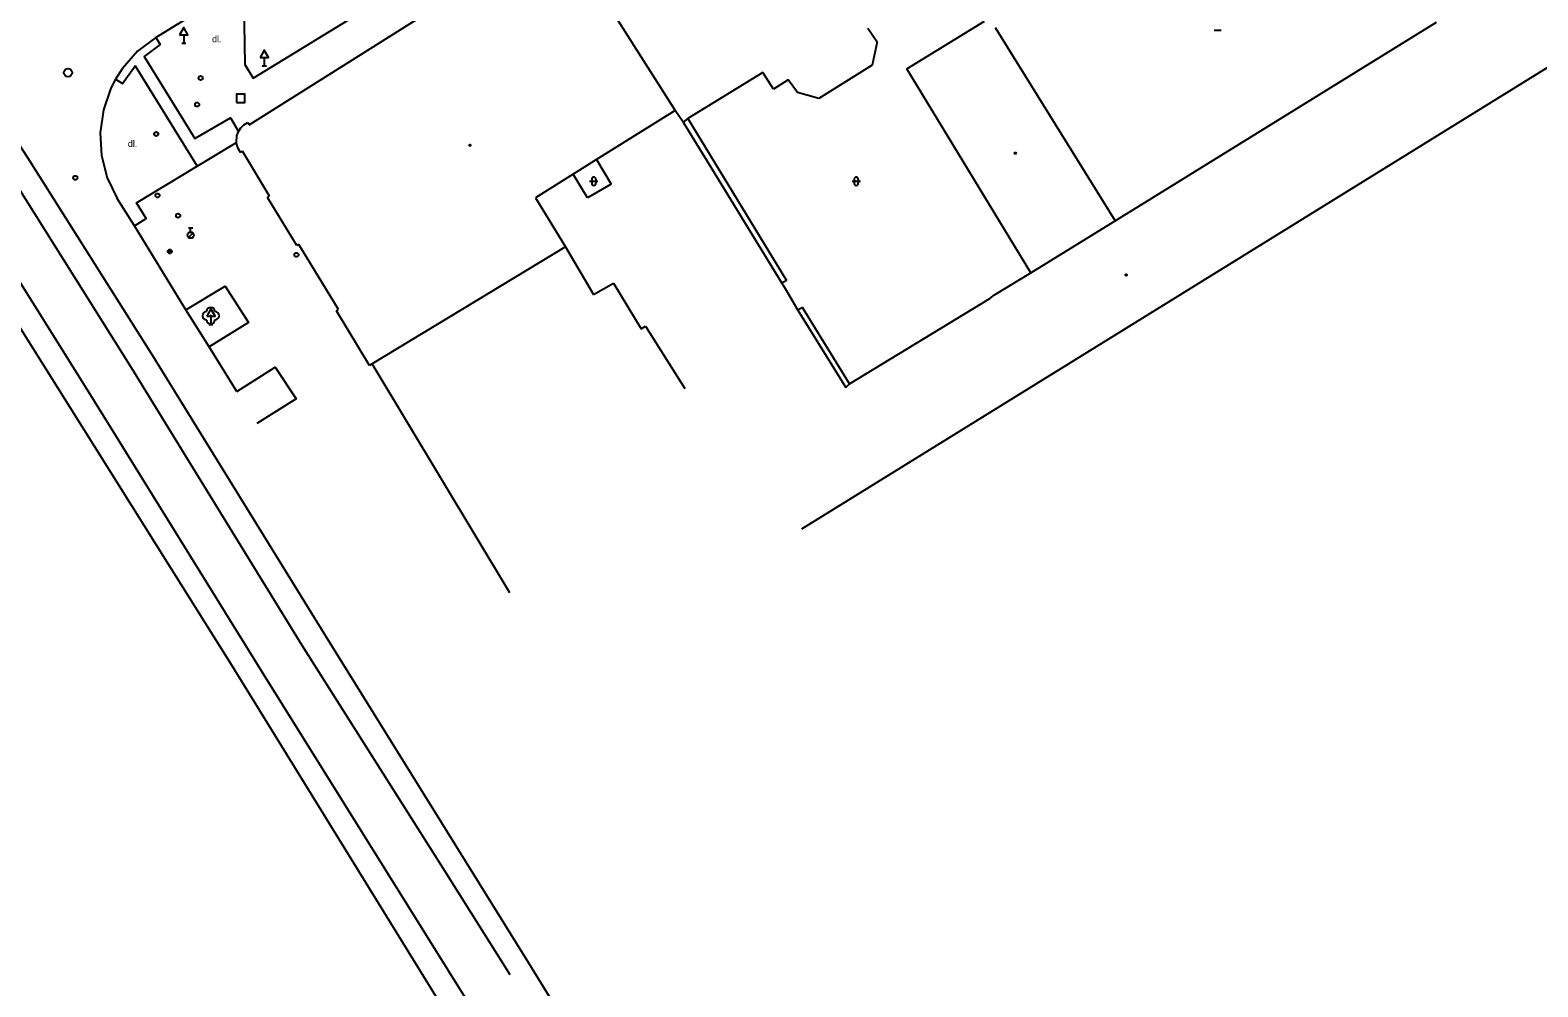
# Model space of a CAD drawing. Extents: x -599770 to -598493, y -1162076 to -1159209.
# Drawn here: x -598807 to -598716.4, y -1159880.5 to -1159823 of the extents above; entities that cross this region are included whole.
import ezdxf

# ---------------------------------------------------------------- set-up
doc = ezdxf.new("R2010")
doc.units = 0
doc.layers.add('Podklad', color=7, linetype='Continuous')

msp = doc.modelspace()

# ---------------------------------------------------------------- linework, layer by layer
at = {"layer": 'Podklad'}
for p, q in [((-598735.82, -1159822.988), (-598735.383, -1159822.988)), ((-598797.855, -1159823.77), (-598797.605, -1159823.77)), ((-598797.73, -1159823.261), (-598797.73, -1159823.77)), ((-598792.89, -1159824.631), (-598792.89, -1159825.14)), ((-598793.015, -1159825.14), (-598792.765, -1159825.14)), ((-598773.343, -1159832.068), (-598772.843, -1159832.068)), ((-598773.218, -1159831.943), (-598773.218, -1159832.193)), ((-598772.968, -1159831.943), (-598772.968, -1159832.193)), ((-598757.573, -1159832.068), (-598757.073, -1159832.068)), ((-598757.448, -1159831.943), (-598757.448, -1159832.193)), ((-598757.198, -1159831.943), (-598757.198, -1159832.193)), ((-598797.445, -1159834.872), (-598797.195, -1159834.872)), ((-598797.32, -1159835.122), (-598797.32, -1159834.872)), ((-598797.449, -1159835.446), (-598797.184, -1159835.181)), ((-598796.1, -1159840.171), (-598796.1, -1159840.68)), ((-598796.225, -1159840.68), (-598795.975, -1159840.68))]:
    msp.add_line(p, q, dxfattribs=at)
for points in [[(-598843.75, -1159776.99), (-598840.19, -1159781.92), (-598830.23, -1159795.83), (-598820.48, -1159810.31), (-598817.71, -1159814.42), (-598807.13, -1159830.65), (-598799.62, -1159842.54), (-598789.32, -1159859.23), (-598777.02, -1159879.05), (-598762.59, -1159902.44), (-598742.56, -1159934.87), (-598727.66, -1159958.93), (-598713.4, -1159981.9), (-598704.83, -1159995.51), (-598704.576, -1159995.888), (-598697.85, -1160005.91), (-598688.24, -1160019.21)], [(-598778.11, -1159879.76), (-598782.03, -1159873.55), (-598790.61, -1159859.97), (-598800.87, -1159843.29), (-598808.4, -1159831.29), (-598818.91, -1159815.22), (-598831.24, -1159796.87), (-598839.97, -1159784.58), (-598844.33, -1159778.48)], [(-598847.33, -1159779.54), (-598842.36, -1159786.4), (-598833.69, -1159798.5), (-598821.25, -1159816.96), (-598810.86, -1159832.91), (-598803.35, -1159844.88), (-598793.06, -1159861.51), (-598780.64, -1159881.42)], [(-598848.47, -1159780.35), (-598842.79, -1159788.17), (-598834.87, -1159799.27), (-598822.51, -1159817.59), (-598812.1, -1159833.66), (-598794.85, -1159861.18), (-598781.86, -1159882.23), (-598733.11, -1159961.13)], [(-598794.15, -1159820.18), (-598794.06, -1159825.06), (-598793.57, -1159825.87), (-598775.48, -1159814.79)], [(-598775.19, -1159816.8), (-598768.21, -1159827.81)], [(-598793.81, -1159828.67), (-598778.68, -1159819.14)], [(-598799.41, -1159823.42), (-598798.474, -1159822.843), (-598794.15, -1159820.18)], [(-598756.62, -1159822.87), (-598756.06, -1159823.68)], [(-598754.27, -1159825.32), (-598749.61, -1159822.45)], [(-598748.97, -1159822.82), (-598741.77, -1159834.44)], [(-598741.77, -1159834.44), (-598722.46, -1159822.5)], [(-598799.41, -1159823.42), (-598800.51, -1159824.26), (-598801.42, -1159825.29), (-598801.84, -1159825.94)], [(-598799.41, -1159823.42), (-598799.15, -1159823.85), (-598800.11, -1159824.57), (-598797.06, -1159829.5), (-598794.92, -1159828.25), (-598794.44, -1159829.07)], [(-598713.21, -1159823.65), (-598760.61, -1159852.97)], [(-598756.06, -1159823.68), (-598756.37, -1159825.1)], [(-598801.84, -1159825.94), (-598801.41, -1159826.19), (-598800.65, -1159825.13), (-598796.92, -1159831.16)], [(-598762.93, -1159825.54), (-598767.45, -1159828.29)], [(-598762.29, -1159826.53), (-598762.93, -1159825.54)], [(-598756.37, -1159825.1), (-598759.56, -1159827.1)], [(-598746.83, -1159837.57), (-598754.27, -1159825.32)], [(-598801.84, -1159825.94), (-598802.12, -1159826.48), (-598802.56, -1159827.78), (-598802.75, -1159829.15), (-598802.67, -1159830.52), (-598802.33, -1159831.86), (-598801.73, -1159833.1)], [(-598761.41, -1159825.97), (-598762.29, -1159826.53)], [(-598760.85, -1159826.74), (-598761.41, -1159825.97)], [(-598759.56, -1159827.1), (-598760.85, -1159826.74)], [(-598794.12, -1159828.68), (-598793.89, -1159828.54)], [(-598793.89, -1159828.54), (-598793.81, -1159828.67)], [(-598768.21, -1159827.81), (-598772.92, -1159830.77)], [(-598767.72, -1159828.51), (-598768.21, -1159827.81)], [(-598767.45, -1159828.29), (-598767.72, -1159828.51)], [(-598767.72, -1159828.51), (-598766.28, -1159830.87)], [(-598767.45, -1159828.29), (-598761.51, -1159838.04)], [(-598794.57, -1159829.74), (-598794.54, -1159829.34)], [(-598794.54, -1159829.34), (-598794.44, -1159829.07)], [(-598794.44, -1159829.07), (-598794.3, -1159828.86)], [(-598794.3, -1159828.86), (-598794.12, -1159828.68)], [(-598796.92, -1159831.16), (-598794.57, -1159829.74)], [(-598794.55, -1159829.86), (-598794.57, -1159829.74)], [(-598794.47, -1159830.11), (-598794.55, -1159829.86)], [(-598794.33, -1159830.34), (-598794.47, -1159830.11)], [(-598794.33, -1159830.34), (-598794.2, -1159830.26)], [(-598792.57, -1159832.96), (-598794.2, -1159830.26)], [(-598800.7, -1159834.74), (-598800, -1159834.31), (-598800.57, -1159833.37), (-598796.92, -1159831.16)], [(-598772.92, -1159830.77), (-598774.34, -1159831.65)], [(-598772.92, -1159830.77), (-598772.05, -1159832.24)], [(-598766.28, -1159830.87), (-598761.8, -1159838.2)], [(-598774.34, -1159831.65), (-598776.59, -1159833.06)], [(-598773.47, -1159833.07), (-598774.34, -1159831.65)], [(-598800.7, -1159834.74), (-598801.73, -1159833.1)], [(-598792.69, -1159833.04), (-598792.57, -1159832.96)], [(-598790.94, -1159835.93), (-598792.69, -1159833.04)], [(-598776.59, -1159833.06), (-598774.79, -1159836.02)], [(-598772.05, -1159832.24), (-598773.47, -1159833.07)], [(-598797.61, -1159839.8), (-598800.7, -1159834.74)], [(-598746.83, -1159837.57), (-598741.77, -1159834.44)], [(-598790.81, -1159835.86), (-598790.94, -1159835.93)], [(-598788.43, -1159839.78), (-598790.81, -1159835.86)], [(-598774.79, -1159836.02), (-598786.4, -1159843.04)], [(-598774.79, -1159836.02), (-598773.11, -1159838.87)], [(-598749.01, -1159838.89), (-598746.83, -1159837.57)], [(-598797.61, -1159839.8), (-598795.25, -1159838.38), (-598793.84, -1159840.56), (-598796.2, -1159842.03)], [(-598773.11, -1159838.87), (-598771.91, -1159838.2)], [(-598771.91, -1159838.2), (-598770.24, -1159840.93)], [(-598761.51, -1159838.04), (-598761.8, -1159838.2)], [(-598761.8, -1159838.2), (-598761.6, -1159838.52)], [(-598761.6, -1159838.52), (-598760.82, -1159839.81)], [(-598757.73, -1159844.25), (-598749.29, -1159839.11)], [(-598749.29, -1159839.11), (-598749.01, -1159838.89)], [(-598796.2, -1159842.03), (-598797.61, -1159839.8)], [(-598788.56, -1159839.85), (-598788.43, -1159839.78)], [(-598786.57, -1159843.14), (-598788.56, -1159839.85)], [(-598760.54, -1159839.65), (-598760.82, -1159839.81)], [(-598760.82, -1159839.81), (-598757.95, -1159844.46)], [(-598757.73, -1159844.25), (-598760.54, -1159839.65)], [(-598770.24, -1159840.93), (-598769.98, -1159840.77)], [(-598769.98, -1159840.77), (-598767.63, -1159844.52)], [(-598794.54, -1159844.71), (-598796.2, -1159842.03)], [(-598786.4, -1159843.04), (-598786.57, -1159843.14)], [(-598778.13, -1159856.81), (-598786.4, -1159843.04)], [(-598794.54, -1159844.71), (-598792.23, -1159843.25), (-598790.97, -1159845.15), (-598793.35, -1159846.63)], [(-598757.95, -1159844.46), (-598757.73, -1159844.25)]]:
    msp.add_lwpolyline(points, dxfattribs=at)
for points in [[(-598797.98, -1159823.261), (-598797.48, -1159823.261), (-598797.73, -1159822.828)], [(-598793.14, -1159824.631), (-598792.64, -1159824.631), (-598792.89, -1159824.198)], [(-598794.57, -1159827.34), (-598794.07, -1159827.34), (-598794.07, -1159826.84), (-598794.57, -1159826.84)], [(-598796.35, -1159840.171), (-598795.85, -1159840.171), (-598796.1, -1159839.738)]]:
    msp.add_lwpolyline(points, close=True, dxfattribs=at)
for centre, radius in [((-598804.69, -1159825.54), 0.25), ((-598796.72, -1159825.86), 0.125), ((-598796.93, -1159827.46), 0.125), ((-598799.39, -1159829.23), 0.125), ((-598780.53, -1159829.91), 0.045), ((-598780.53, -1159829.91), 0.0199), ((-598747.76, -1159830.38), 0.045), ((-598747.76, -1159830.38), 0.0199), ((-598804.25, -1159831.86), 0.125), ((-598799.31, -1159832.92), 0.125), ((-598798.07, -1159834.14), 0.125), ((-598797.32, -1159835.31), 0.188), ((-598798.57, -1159836.29), 0.125), ((-598798.57, -1159836.29), 0.1), ((-598798.57, -1159836.29), 0.075), ((-598798.57, -1159836.29), 0.05), ((-598798.57, -1159836.29), 0.025), ((-598790.96, -1159836.49), 0.125), ((-598741.1, -1159837.7), 0.045), ((-598741.1, -1159837.7), 0.0199), ((-598796.11, -1159840.15), 0.025)]:
    msp.add_circle(centre, radius, dxfattribs=at)
for centre, radius, start, end in [((-598773.093, -1159831.943), 0.125, 0, 180), ((-598773.093, -1159832.193), 0.125, 180, 0), ((-598757.323, -1159831.943), 0.125, 0, 180), ((-598757.323, -1159832.193), 0.125, 180, 0), ((-598796.36, -1159840.15), 0.25, 90, 270), ((-598796.11, -1159839.9), 0.25, 0, 180), ((-598795.86, -1159840.15), 0.25, 270, 90), ((-598796.11, -1159840.4), 0.25, 180, 0)]:
    msp.add_arc(centre, radius, start, end, dxfattribs=at)

# ---------------------------------------------------------------- texts
for p in [(-598796.03, -1159823.72), (-598801.09, -1159830.01)]:
    msp.add_text('dl.', height=0.4, dxfattribs=at).set_placement(p)

doc.saveas('drawing.dxf')
